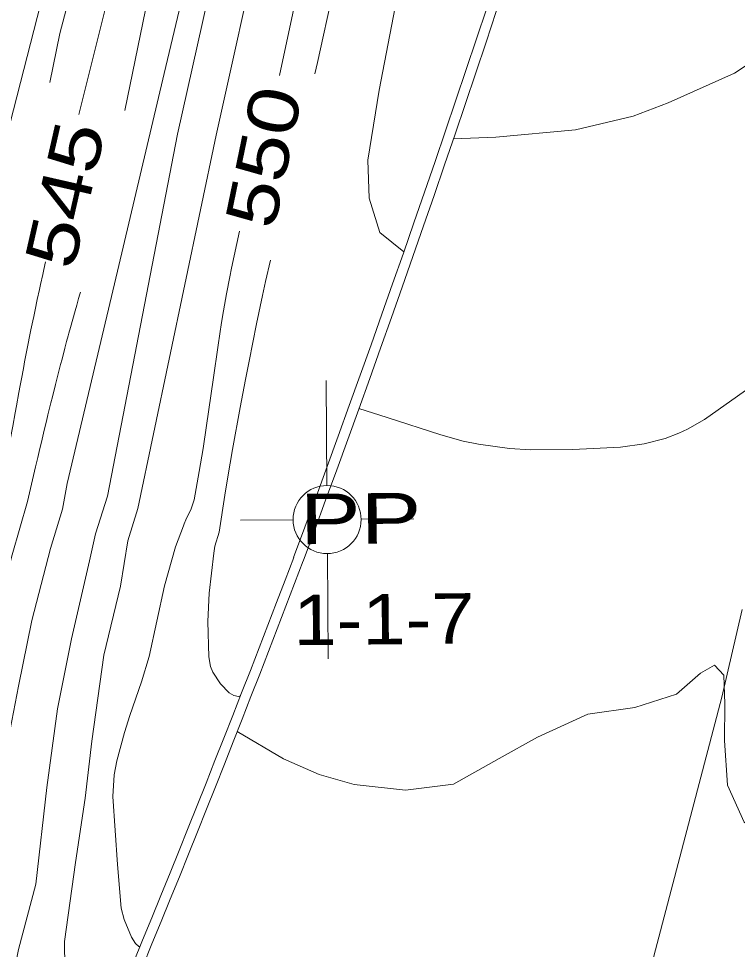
# Model space of a CAD drawing. Extents: x 2361284 to 2366480, y 6976556 to 6985346.
# Drawn here: x 2365114.9 to 2365183.3, y 6980084.5 to 6980173.1 of the extents above; entities that cross this region are included whole.
import ezdxf
from ezdxf.enums import TextEntityAlignment as Align

# ---------------------------------------------------------------- set-up
doc = ezdxf.new("R2010")
doc.units = 0
doc.header["$LTSCALE"] = 1.9
for name, color, linetype, lineweight in [('12', 7, 'Continuous', 13), ('13', 7, 'Continuous', 13), ('2', 7, 'Continuous', 13), ('3', 7, 'Continuous', 13)]:
    doc.layers.add(name, color=color, linetype=linetype, lineweight=lineweight)

msp = doc.modelspace()

# ---------------------------------------------------------------- linework, layer by layer
at = {"layer": '12'}
for points in [[(2365175.172, 6980462.837), (2365175.256, 6980462.418), (2365176.347, 6980453.868), (2365176.832, 6980443.751), (2365176.467, 6980433.928), (2365175.158, 6980420.084), (2365172.826, 6980409.782), (2365170.682, 6980397.621), (2365168.449, 6980387.359), (2365165.589, 6980372.641), (2365160.612, 6980346.933), (2365155.877, 6980325.326), (2365151.407, 6980306.452), (2365150.211, 6980296.47), (2365145.671, 6980267.126), (2365141.521, 6980247.156), (2365136.855, 6980229.78), (2365130.909, 6980207.183), (2365125.944, 6980185.654), (2365123.155, 6980173.997), (2365120.661, 6980163.962)], [(2365176.229, 6980351.66), (2365173.446, 6980334.104), (2365171.282, 6980318.713), (2365168.498, 6980305.435), (2365163.897, 6980284.52), (2365161.399, 6980270.456), (2365158.911, 6980256.611), (2365155.665, 6980241.399), (2365151.298, 6980224.258), (2365148.606, 6980210.92), (2365146.991, 6980201.956), (2365145.08, 6980194.636), (2365141.978, 6980178.097), (2365139.745, 6980167.684)], [(2365135.956, 6980152.877), (2365135.688, 6980151.704), (2365135.19, 6980149.35), (2365135.024, 6980148.54), (2365134.714, 6980146.916), (2365134.427, 6980145.286), (2365134.247, 6980144.198), (2365133.907, 6980142.017), (2365133.432, 6980138.74), (2365132.807, 6980134.369), (2365132.475, 6980132.188), (2365132.118, 6980130.012), (2365131.926, 6980128.927), (2365131.619, 6980127.304), (2365131.548, 6980127.02), (2365131.487, 6980126.834), (2365131.341, 6980126.469), (2365130.835, 6980125.395), (2365130.691, 6980125.031), (2365130.632, 6980124.846)], [(2365117.503, 6980149.952), (2365117.339, 6980149.234), (2365117.23, 6980148.756), (2365117.017, 6980147.797), (2365116.912, 6980147.318), (2365116.704, 6980146.359), (2365116.501, 6980145.398), (2365116.367, 6980144.758), (2365116.278, 6980144.331), (2365116.104, 6980143.476), (2365116.007, 6980142.995), (2365115.815, 6980142.032), (2365115.625, 6980141.069), (2365115.501, 6980140.426), (2365115.419, 6980139.998), (2365115.255, 6980139.141), (2365115.074, 6980138.176), (2365114.954, 6980137.532), (2365114.718, 6980136.245), (2365114.601, 6980135.601), (2365114.369, 6980134.312), (2365114.14, 6980133.023), (2365113.988, 6980132.164), (2365113.688, 6980130.444)], [(2365130.632, 6980124.846), (2365129.861, 6980122.838), (2365128.817, 6980119.118), (2365127.361, 6980112.394), (2365126.632, 6980109.981), (2365125.514, 6980106.8), (2365125.009, 6980105.18), (2365124.283, 6980102.487), (2365124.018, 6980101.13), (2365123.887, 6980099.079), (2365124.329, 6980092.604), (2365124.688, 6980088.456), (2365124.963, 6980087.362), (2365125.674, 6980085.71), (2365126.049, 6980085.095), (2365126.362, 6980084.793), (2365126.478, 6980084.8), (2365126.58, 6980085.054)], [(2365201.669, 6980083.578), (2365194.905, 6980086.074), (2365191.169, 6980089.78), (2365188.03, 6980093.88), (2365183.963, 6980096.631), (2365182.359, 6980100.155), (2365182.069, 6980104.393), (2365182.106, 6980107.913), (2365182.03, 6980110.633), (2365181.121, 6980111.574), (2365179.788, 6980110.821), (2365177.508, 6980108.829), (2365173.54, 6980107.542), (2365169.086, 6980106.919), (2365164.286, 6980104.724), (2365160.634, 6980102.689), (2365156.317, 6980100.268), (2365151.724, 6980099.684), (2365146.858, 6980100.208), (2365143.519, 6980101.166), (2365140.114, 6980102.654), (2365135.729, 6980105.262)]]:
    msp.add_lwpolyline(points, dxfattribs=at)
at = {"layer": '13'}
for points in [[(2365177.281, 6980461.737), (2365177.912, 6980456.453), (2365178.295, 6980447.666), (2365179.288, 6980437.934), (2365178.306, 6980429.676), (2365176.591, 6980419.758), (2365174.285, 6980406.796), (2365171.724, 6980390), (2365170.003, 6980377.474), (2365167.501, 6980362.939), (2365164.743, 6980349.072), (2365161.231, 6980336.558), (2365157.247, 6980323.289), (2365153.721, 6980301.784), (2365150.746, 6980282.335), (2365147.159, 6980265.23), (2365144.64, 6980250.435), (2365142.294, 6980239.512), (2365137.709, 6980220.977), (2365133.99, 6980205.012), (2365131.034, 6980193.042), (2365127.99, 6980178.764), (2365125.026, 6980164.354)], [(2365158.326, 6980348.651), (2365154.969, 6980334.628), (2365150.704, 6980320.417), (2365147.952, 6980304.899), (2365146.201, 6980292.383), (2365143.755, 6980277.268), (2365140.158, 6980258.913), (2365136.632, 6980243.768), (2365133.715, 6980228.741), (2365130.138, 6980213.645), (2365126.567, 6980198.99), (2365122.854, 6980186.834), (2365118.866, 6980171.696), (2365117.901, 6980167.006)], [(2365154.212, 6980344.862), (2365150.761, 6980334.348), (2365148.023, 6980320.622), (2365145.42, 6980305.125), (2365142.169, 6980288.384), (2365138.993, 6980272.053), (2365136.073, 6980256.284), (2365132.193, 6980235.236), (2365127.683, 6980216.272), (2365122.81, 6980195.664), (2365118.004, 6980178.299), (2365114.127, 6980163.19), (2365112.335, 6980156.013), (2365109.947, 6980146.39), (2365108.362, 6980132.163)], [(2365178.641, 6980344.984), (2365177.139, 6980333.739), (2365174.864, 6980320.627), (2365171.029, 6980304.329), (2365168.533, 6980293.316), (2365165.445, 6980279.415), (2365162.432, 6980265.995), (2365160.189, 6980253.643), (2365157.436, 6980239.226), (2365154.645, 6980226.689), (2365151.536, 6980210.779), (2365149.592, 6980197.669), (2365146.617, 6980184.46), (2365144.85, 6980175.733), (2365143.375, 6980168.919), (2365143.115, 6980167.836)], [(2365171.686, 6980342.458), (2365169.884, 6980334.23), (2365167.406, 6980322.476), (2365164.777, 6980307.679), (2365161.99, 6980292.503), (2365158.969, 6980276.783), (2365155.195, 6980258.226), (2365152.672, 6980245.942), (2365151.065, 6980235.146), (2365145.308, 6980210.62), (2365143.241, 6980202.99), (2365138.14, 6980181.891), (2365133.709, 6980162.006), (2365126.267, 6980126.474)], [(2365167.939, 6980339.992), (2365165.656, 6980329.819), (2365162.88, 6980317.753), (2365161.16, 6980307.175), (2365158.325, 6980291.978), (2365154.286, 6980271.788), (2365151.676, 6980254.972), (2365148.92, 6980240.995), (2365145.157, 6980223.349), (2365142.204, 6980213.16), (2365139.015, 6980197.219), (2365133.386, 6980177.014), (2365130.058, 6980162.092), (2365123.396, 6980127.656)], [(2365164.809, 6980338.992), (2365160.826, 6980322.344), (2365158.083, 6980308.946), (2365155.716, 6980293.954), (2365152.505, 6980274.031), (2365149.095, 6980258.328), (2365146.376, 6980245.552), (2365143.914, 6980236.358), (2365140.608, 6980218.965), (2365134.635, 6980194.037), (2365132.139, 6980182.023), (2365128.773, 6980167.88), (2365124.332, 6980149.077), (2365119.545, 6980128.849)], [(2365180.884, 6980336.365), (2365179.438, 6980326.39), (2365177.196, 6980313.049), (2365175.889, 6980306.445), (2365173.346, 6980293.091), (2365170.22, 6980278.98), (2365168.068, 6980268.659), (2365165.016, 6980255.109), (2365162.94, 6980244.128), (2365161.796, 6980233.978), (2365158.704, 6980220.517), (2365154.422, 6980202.876), (2365154.001, 6980199.781), (2365153.077, 6980191.792), (2365151.936, 6980180.322), (2365149.24, 6980166.284), (2365148.143, 6980159.644), (2365148.278, 6980156.005), (2365149.309, 6980152.754), (2365151.575, 6980150.916)], [(2365188.244, 6980171.375), (2365183.045, 6980167.916), (2365176.733, 6980165.086), (2365173.405, 6980163.814), (2365167.897, 6980162.512), (2365160.332, 6980161.83), (2365156.303, 6980161.671)], [(2365138.883, 6980150.105), (2365138.431, 6980148.087), (2365138.137, 6980146.74), (2365137.57, 6980144.042), (2365136.858, 6980140.513), (2365136.512, 6980138.746), (2365136.008, 6980136.094), (2365135.283, 6980132.109), (2365134.833, 6980129.492), (2365134.545, 6980127.746), (2365133.998, 6980124.248)], [(2365120.802, 6980147.073), (2365120.749, 6980146.874), (2365120.643, 6980146.478), (2365120.534, 6980146.082), (2365120.461, 6980145.818), (2365120.312, 6980145.291), (2365119.863, 6980143.71), (2365119.715, 6980143.183), (2365119.642, 6980142.919), (2365119.497, 6980142.391), (2365119.426, 6980142.126), (2365119.322, 6980141.729), (2365119.058, 6980140.705), (2365118.926, 6980140.193), (2365118.73, 6980139.424), (2365118.439, 6980138.271), (2365118.15, 6980137.117), (2365118.007, 6980136.539), (2365117.723, 6980135.384), (2365117.582, 6980134.806), (2365117.372, 6980133.939), (2365117.096, 6980132.782), (2365116.959, 6980132.203), (2365116.755, 6980131.334), (2365116.552, 6980130.465), (2365116.452, 6980130.03)], [(2365190.501, 6980143.246), (2365189.506, 6980141.77), (2365188.945, 6980141.087), (2365187.97, 6980140.191), (2365184.619, 6980138.089), (2365180.178, 6980134.957), (2365178.574, 6980134.034), (2365177.74, 6980133.641), (2365176.451, 6980133.145), (2365174.441, 6980132.631), (2365172.182, 6980132.32), (2365167.656, 6980132.087), (2365163.64, 6980132.074), (2365161.634, 6980132.2), (2365158.689, 6980132.604), (2365157.235, 6980132.9), (2365155.091, 6980133.487), (2365149.996, 6980135.13), (2365147.308, 6980135.995)], [(2365116.452, 6980130.03), (2365115.79, 6980127.164), (2365114.328, 6980122.08), (2365111.209, 6980110.359), (2365108.774, 6980099.316), (2365106.658, 6980086.235), (2365104.339, 6980072.492), (2365101.532, 6980059.555), (2365099.595, 6980048.686), (2365100.469, 6980043.023), (2365102.15, 6980039.77), (2365105.75, 6980036.664)], [(2365119.545, 6980128.849), (2365119.098, 6980126.426), (2365117.962, 6980122.665), (2365116.178, 6980115.818), (2365114.907, 6980109.584), (2365113.335, 6980101.329), (2365111.507, 6980091.662), (2365110.403, 6980083.62), (2365109.41, 6980077.701), (2365107.547, 6980068.513), (2365105.943, 6980061.547), (2365105.813, 6980057.356), (2365106.768, 6980053.634), (2365108.714, 6980050.963), (2365111.321, 6980049.158)], [(2365123.396, 6980127.656), (2365122.26, 6980124.066), (2365121.685, 6980121.51), (2365119.975, 6980114.094), (2365118.638, 6980107.41), (2365117.599, 6980099.939), (2365116.576, 6980090.74), (2365114.905, 6980084.523), (2365113.004, 6980075.205), (2365112.409, 6980069.38), (2365113.271, 6980067.107), (2365115.104, 6980063.624), (2365116.87, 6980061.911)], [(2365126.267, 6980126.474), (2365125.306, 6980123.415), (2365124.627, 6980119.108), (2365123.03, 6980112.533), (2365121.888, 6980104.36), (2365121.259, 6980098.914), (2365120.338, 6980092.786), (2365119.299, 6980085.275), (2365119.367, 6980080.225), (2365120.822, 6980076.569), (2365122.505, 6980075.215)], [(2365133.998, 6980124.248), (2365133.613, 6980122.915), (2365133.497, 6980122.233), (2365133.043, 6980118.428), (2365132.939, 6980115.737), (2365133.021, 6980112.358), (2365133.193, 6980111.466), (2365133.422, 6980110.901), (2365134.126, 6980109.797), (2365134.952, 6980108.954), (2365135.409, 6980108.676), (2365135.837, 6980108.596), (2365136.027, 6980108.655)]]:
    msp.add_lwpolyline(points, dxfattribs=at)
at = {"layer": '2'}
for p, q in [((2365144.248, 6980128.672), (2365144.173, 6980138.672)), ((2365141.039, 6980125.401), (2365136.039, 6980125.364)), ((2365144.279, 6980125.432), (2365144.278, 6980125.472)), ((2365147.519, 6980125.463), (2365152.519, 6980125.5)), ((2365144.31, 6980122.192), (2365144.385, 6980112.192))]:
    msp.add_line(p, q, dxfattribs=at)
msp.add_circle((2365144.279, 6980125.432), 3.24, dxfattribs=at)
at = {"layer": '3'}
for p, q in [((2365183.76, 6980116.88), (2365181.84, 6980108.541)), ((2365181.84, 6980108.541), (2365172.788, 6980074.043))]:
    msp.add_line(p, q, dxfattribs=at)
for centre, radius, start, end in [((2363698.685, 6980658.001), 1538.844, 339.60851, 346.94239), ((2363698.685, 6980658.001), 1539.804, 339.60851, 346.94239), ((2363721.869, 6980661.044), 1518.218, 333.63328, 339.19676), ((2363721.869, 6980661.044), 1519.178, 333.63328, 339.19676)]:
    msp.add_arc(centre, radius, start, end, dxfattribs=at)

# ---------------------------------------------------------------- texts
at = {"layer": '12'}
for s, rotation, width, p in [(' 550 ', 78.341, 1.25, (2365140.587, 6980159.467)), (' 545 ', 77.167, 1.3, (2365121.683, 6980155.824))]:
    msp.add_text(s, height=4.8, rotation=rotation, dxfattribs=dict(at, width=width)).set_placement(p, align=Align.CENTER)
at = {"layer": '2'}
for s, width, p in [('  PP', 1.35, (2365136.9, 6980123.035)), ('  1-1-7', 1.15, (2365136.991, 6980113.435))]:
    msp.add_text(s, height=4.799, rotation=0.545, dxfattribs=dict(at, width=width)).set_placement(p)

doc.saveas('drawing.dxf')
